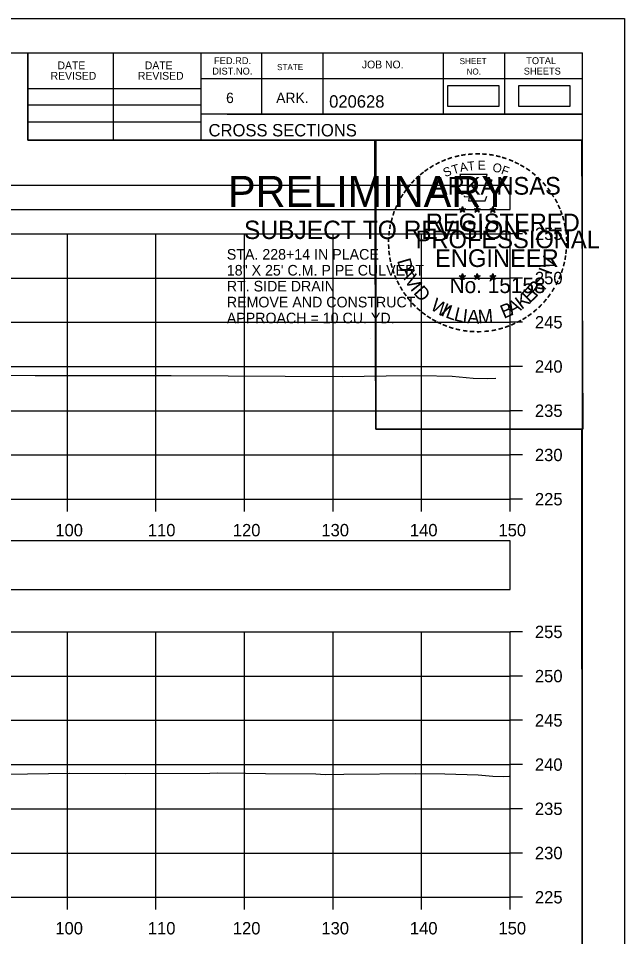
# Model space of a CAD drawing. Extents: x 1369627 to 1374022, y 380035 to 398173.
# Drawn here: x 1372193 to 1372261.5, y 386548.4 to 386652.3 of the extents above; entities that cross this region are included whole.
import ezdxf

# ---------------------------------------------------------------- set-up
doc = ezdxf.new("R2010")
doc.units = 0
for name, color, linetype in [('Default', 7, 'Continuous'), ('R_Axis', 7, 'Continuous'), ('R_Axis Annot', 7, 'Continuous'), ('R_Border', 7, 'Continuous'), ('R_Border PE', 7, 'Continuous'), ('R_Border Prem', 7, 'Continuous'), ('R_Exist Surface', 7, 'Continuous'), ('R_Grid', 7, 'Continuous'), ('R_No Plot', 7, 'Continuous'), ('R_Water', 7, 'Continuous')]:
    doc.layers.add(name, color=color, linetype=linetype)

msp = doc.modelspace()

# ---------------------------------------------------------------- linework, layer by layer
at = {"layer": 'Default'}
for points in [[(1372241.46, 386642.32), (1372247.3, 386642.32), (1372247.3, 386644.63), (1372241.46, 386644.63)], [(1372249.48, 386642.32), (1372255.32, 386642.32), (1372255.32, 386644.63), (1372249.48, 386644.63)], [(1371948.53, 386630.65), (1372248.53, 386630.65), (1372248.53, 386633.36), (1371948.53, 386633.36)], [(1371948.53, 386587.69), (1372248.53, 386587.69), (1372248.53, 386593.21), (1371948.53, 386593.21)]]:
    msp.add_lwpolyline(points, close=True, dxfattribs=at)
at = {"layer": 'R_Axis'}
for p, q in [((1372248.53, 386597.9), (1372248.53, 386627.9)), ((1372249.93, 386627.9), (1372248.53, 386627.9)), ((1372249.93, 386622.9), (1372248.53, 386622.9)), ((1372249.93, 386617.9), (1372248.53, 386617.9)), ((1372249.93, 386612.9), (1372248.53, 386612.9)), ((1372249.93, 386607.9), (1372248.53, 386607.9)), ((1372249.93, 386602.9), (1372248.53, 386602.9)), ((1371948.53, 386597.9), (1372248.53, 386597.9)), ((1372198.53, 386596.5), (1372198.53, 386597.9)), ((1372208.53, 386596.5), (1372208.53, 386597.9)), ((1372218.53, 386596.5), (1372218.53, 386597.9)), ((1372228.53, 386596.5), (1372228.53, 386597.9)), ((1372238.53, 386596.5), (1372238.53, 386597.9)), ((1372248.53, 386596.5), (1372248.53, 386597.9)), ((1372249.93, 386597.9), (1372248.53, 386597.9)), ((1372248.53, 386552.9), (1372248.53, 386582.9)), ((1372249.93, 386582.9), (1372248.53, 386582.9)), ((1372249.93, 386577.9), (1372248.53, 386577.9)), ((1372249.93, 386572.9), (1372248.53, 386572.9)), ((1372249.93, 386567.9), (1372248.53, 386567.9)), ((1372249.93, 386562.9), (1372248.53, 386562.9)), ((1372249.93, 386557.9), (1372248.53, 386557.9)), ((1371948.53, 386552.9), (1372248.53, 386552.9)), ((1372198.53, 386551.5), (1372198.53, 386552.9)), ((1372208.53, 386551.5), (1372208.53, 386552.9)), ((1372218.53, 386551.5), (1372218.53, 386552.9)), ((1372228.53, 386551.5), (1372228.53, 386552.9)), ((1372238.53, 386551.5), (1372238.53, 386552.9)), ((1372248.53, 386551.5), (1372248.53, 386552.9)), ((1372249.93, 386552.9), (1372248.53, 386552.9))]:
    msp.add_line(p, q, dxfattribs=at)
at = {"layer": 'R_Border'}
for p, q in [((1371940.53, 386648.36), (1372256.71, 386648.36)), ((1372194.07, 386638.48), (1372194.07, 386648.36)), ((1372203.75, 386638.48), (1372203.75, 386648.36)), ((1372213.61, 386648.36), (1372213.61, 386638.48)), ((1372220.45, 386648.36), (1372220.45, 386641.42)), ((1372227.39, 386648.36), (1372227.39, 386641.42)), ((1372240.97, 386648.36), (1372240.97, 386641.42)), ((1372247.91, 386648.36), (1372247.91, 386641.42)), ((1372256.71, 386442.9), (1372256.71, 386648.36)), ((1372256.71, 386645.42), (1372213.61, 386645.42)), ((1372256.71, 386645.44), (1372256.71, 386645.44)), ((1372194.07, 386644.34), (1372213.61, 386644.34)), ((1372194.07, 386642.48), (1372213.61, 386642.48)), ((1372256.71, 386641.42), (1372213.61, 386641.42)), ((1372216.57, 386641.42), (1372256.71, 386641.42)), ((1372194.07, 386640.54), (1372213.61, 386640.54)), ((1372256.71, 386638.48), (1372194.07, 386638.48))]:
    msp.add_line(p, q, dxfattribs=at)
at = {"layer": 'R_Border PE'}
for p, q in [((1372242.79, 386630.73), (1372243.14, 386630.62)), ((1372242.79, 386630.73), (1372243.05, 386630.69)), ((1372242.79, 386630.73), (1372243.03, 386630.61)), ((1372242.93, 386630.33), (1372243.14, 386630.62)), ((1372242.93, 386630.33), (1372243.05, 386630.57)), ((1372242.93, 386630.33), (1372243.14, 386630.54)), ((1372243.14, 386630.99), (1372243.1, 386630.74)), ((1372243.14, 386630.62), (1372243.14, 386630.99)), ((1372243.14, 386630.99), (1372243.19, 386630.74)), ((1372243.49, 386630.73), (1372243.14, 386630.62)), ((1372243.36, 386630.33), (1372243.14, 386630.62)), ((1372243.36, 386630.33), (1372243.14, 386630.54)), ((1372243.49, 386630.73), (1372243.2, 386630.69)), ((1372243.36, 386630.33), (1372243.22, 386630.62)), ((1372243.49, 386630.73), (1372243.29, 386630.63)), ((1372244.46, 386630.73), (1372244.81, 386630.62)), ((1372244.46, 386630.73), (1372244.72, 386630.69)), ((1372244.46, 386630.73), (1372244.7, 386630.61)), ((1372244.6, 386630.33), (1372244.81, 386630.62)), ((1372244.6, 386630.33), (1372244.72, 386630.57)), ((1372244.6, 386630.33), (1372244.81, 386630.54)), ((1372244.81, 386630.99), (1372244.77, 386630.74)), ((1372244.81, 386630.62), (1372244.81, 386630.99)), ((1372244.81, 386630.99), (1372244.86, 386630.74)), ((1372245.16, 386630.73), (1372244.81, 386630.62)), ((1372245.03, 386630.33), (1372244.81, 386630.62)), ((1372245.03, 386630.33), (1372244.81, 386630.54)), ((1372245.16, 386630.73), (1372244.87, 386630.69)), ((1372245.03, 386630.33), (1372244.89, 386630.62)), ((1372245.16, 386630.73), (1372244.96, 386630.63)), ((1372246.23, 386630.72), (1372246.58, 386630.61)), ((1372246.23, 386630.72), (1372246.48, 386630.68)), ((1372246.23, 386630.72), (1372246.47, 386630.6)), ((1372246.36, 386630.31), (1372246.58, 386630.61)), ((1372246.36, 386630.31), (1372246.49, 386630.56)), ((1372246.36, 386630.31), (1372246.58, 386630.53)), ((1372246.58, 386630.98), (1372246.54, 386630.72)), ((1372246.58, 386630.61), (1372246.58, 386630.98)), ((1372246.58, 386630.98), (1372246.63, 386630.73)), ((1372246.92, 386630.72), (1372246.58, 386630.61)), ((1372246.79, 386630.31), (1372246.58, 386630.61)), ((1372246.79, 386630.31), (1372246.58, 386630.53)), ((1372246.92, 386630.72), (1372246.64, 386630.67)), ((1372246.79, 386630.31), (1372246.65, 386630.61)), ((1372246.92, 386630.72), (1372246.72, 386630.62)), ((1372243.14, 386623.42), (1372243.1, 386623.16)), ((1372243.14, 386623.05), (1372243.14, 386623.42)), ((1372243.14, 386623.42), (1372243.19, 386623.17)), ((1372244.81, 386623.42), (1372244.77, 386623.16)), ((1372244.81, 386623.05), (1372244.81, 386623.42)), ((1372244.81, 386623.42), (1372244.86, 386623.17)), ((1372246.58, 386623.41), (1372246.53, 386623.15)), ((1372246.58, 386623.04), (1372246.58, 386623.41)), ((1372246.58, 386623.41), (1372246.62, 386623.16)), ((1372242.79, 386623.16), (1372243.14, 386623.05)), ((1372242.79, 386623.16), (1372243.04, 386623.12)), ((1372242.79, 386623.16), (1372243.03, 386623.04)), ((1372242.92, 386622.75), (1372243.14, 386623.05)), ((1372242.92, 386622.75), (1372243.05, 386623)), ((1372242.92, 386622.75), (1372243.14, 386622.97)), ((1372243.49, 386623.16), (1372243.14, 386623.05)), ((1372243.35, 386622.75), (1372243.14, 386623.05)), ((1372243.35, 386622.75), (1372243.14, 386622.97)), ((1372243.49, 386623.16), (1372243.2, 386623.11)), ((1372243.35, 386622.75), (1372243.22, 386623.04)), ((1372243.49, 386623.16), (1372243.28, 386623.06)), ((1372244.46, 386623.16), (1372244.81, 386623.05)), ((1372244.46, 386623.16), (1372244.71, 386623.12)), ((1372244.46, 386623.16), (1372244.7, 386623.04)), ((1372244.59, 386622.75), (1372244.81, 386623.05)), ((1372244.59, 386622.75), (1372244.72, 386623)), ((1372244.59, 386622.75), (1372244.81, 386622.97)), ((1372245.16, 386623.16), (1372244.81, 386623.05)), ((1372245.02, 386622.75), (1372244.81, 386623.05)), ((1372245.02, 386622.75), (1372244.81, 386622.97)), ((1372245.16, 386623.16), (1372244.87, 386623.11)), ((1372245.02, 386622.75), (1372244.88, 386623.04)), ((1372245.16, 386623.16), (1372244.95, 386623.06)), ((1372246.23, 386623.15), (1372246.58, 386623.04)), ((1372246.23, 386623.15), (1372246.48, 386623.11)), ((1372246.23, 386623.15), (1372246.46, 386623.03)), ((1372246.36, 386622.74), (1372246.58, 386623.04)), ((1372246.36, 386622.74), (1372246.49, 386622.99)), ((1372246.36, 386622.74), (1372246.57, 386622.96)), ((1372246.79, 386622.74), (1372246.57, 386622.96)), ((1372246.92, 386623.15), (1372246.58, 386623.04)), ((1372246.79, 386622.74), (1372246.58, 386623.04)), ((1372246.92, 386623.15), (1372246.64, 386623.1)), ((1372246.79, 386622.74), (1372246.65, 386623.03)), ((1372246.92, 386623.15), (1372246.72, 386623.05))]:
    msp.add_line(p, q, dxfattribs=at)
for points in [[(1372242.84, 386634.61), (1372243.1, 386633.79)], [(1372246.35, 386633.69), (1372246.49, 386633.97), (1372245.8, 386633.95), (1372245.95, 386634.61), (1372242.84, 386634.61)], [(1372243.33, 386632.19), (1372243.33, 386632.1), (1372243.89, 386632.08), (1372243.84, 386631.61), (1372245.71, 386631.61), (1372245.91, 386632.15)], [(1372243.14, 386630.99), (1372243.36, 386630.33), (1372242.79, 386630.73), (1372243.49, 386630.73), (1372242.93, 386630.33), (1372243.14, 386630.99)], [(1372244.81, 386630.99), (1372245.03, 386630.33), (1372244.46, 386630.73), (1372245.16, 386630.73), (1372244.6, 386630.33), (1372244.81, 386630.99)], [(1372246.58, 386630.98), (1372246.79, 386630.31), (1372246.23, 386630.72), (1372246.92, 386630.72), (1372246.36, 386630.31), (1372246.58, 386630.98)], [(1372243.14, 386623.42), (1372243.35, 386622.75), (1372242.79, 386623.16), (1372243.49, 386623.16), (1372242.92, 386622.75), (1372243.14, 386623.42)], [(1372244.81, 386623.42), (1372245.02, 386622.75), (1372244.46, 386623.16), (1372245.16, 386623.16), (1372244.59, 386622.75), (1372244.81, 386623.42)], [(1372246.58, 386623.41), (1372246.79, 386622.74), (1372246.23, 386623.15), (1372246.92, 386623.15), (1372246.36, 386622.74), (1372246.58, 386623.41)]]:
    msp.add_lwpolyline(points, dxfattribs=at)
for centre, radius in [((1372243.14, 386630.62), 0.172), ((1372243.14, 386630.62), 0.145), ((1372243.14, 386630.62), 0.116), ((1372243.14, 386630.62), 0.0991), ((1372243.14, 386630.62), 0.0747), ((1372243.14, 386630.62), 0.0495), ((1372243.14, 386630.62), 0.0296), ((1372244.81, 386630.62), 0.172), ((1372244.81, 386630.62), 0.145), ((1372244.81, 386630.62), 0.116), ((1372244.81, 386630.62), 0.0991), ((1372244.81, 386630.62), 0.0747), ((1372244.81, 386630.62), 0.0495), ((1372244.81, 386630.62), 0.0296), ((1372246.58, 386630.61), 0.172), ((1372246.58, 386630.61), 0.145), ((1372246.58, 386630.61), 0.116), ((1372246.58, 386630.61), 0.0991), ((1372246.58, 386630.61), 0.0747), ((1372246.58, 386630.61), 0.0495), ((1372246.58, 386630.61), 0.0296), ((1372243.14, 386623.05), 0.172), ((1372244.81, 386623.05), 0.172), ((1372246.57, 386623.04), 0.172), ((1372243.14, 386623.05), 0.145), ((1372243.14, 386623.05), 0.116), ((1372243.14, 386623.05), 0.0991), ((1372243.14, 386623.05), 0.0747), ((1372243.14, 386623.05), 0.0495), ((1372243.14, 386623.05), 0.0296), ((1372244.81, 386623.05), 0.145), ((1372244.81, 386623.05), 0.116), ((1372244.81, 386623.05), 0.0991), ((1372244.81, 386623.05), 0.0747), ((1372244.81, 386623.05), 0.0495), ((1372244.81, 386623.05), 0.0296), ((1372246.57, 386623.04), 0.145), ((1372246.57, 386623.04), 0.116), ((1372246.57, 386623.04), 0.0991), ((1372246.57, 386623.04), 0.0747), ((1372246.57, 386623.04), 0.0495), ((1372246.57, 386623.04), 0.0296)]:
    msp.add_circle(centre, radius, dxfattribs=at)
at = {"layer": 'R_Exist Surface'}
for points in [[(1372145.37, 386612.01), (1372163.1, 386611.93), (1372163.28, 386611.91), (1372164.12, 386611.92), (1372168.35, 386611.92), (1372194.9, 386611.9), (1372206.47, 386611.88), (1372207.81, 386611.89), (1372210.25, 386611.87), (1372229.56, 386611.78), (1372234.53, 386611.84), (1372238.48, 386611.89), (1372241.99, 386611.8), (1372244.34, 386611.59), (1372246.01, 386611.53), (1372246.9, 386611.59)], [(1372150.6, 386566.91), (1372159.29, 386566.78), (1372161.31, 386566.8), (1372168.67, 386566.75), (1372169.66, 386566.83), (1372185.78, 386566.84), (1372191.62, 386566.81), (1372198.79, 386566.91), (1372205.11, 386566.9), (1372214.61, 386566.94), (1372215.51, 386566.95), (1372218.63, 386566.93), (1372220.91, 386566.89), (1372226.59, 386566.85), (1372227.65, 386566.78), (1372229.74, 386566.81), (1372237.86, 386566.89), (1372241.15, 386566.85), (1372244.92, 386566.75), (1372246.59, 386566.6), (1372247.78, 386566.56), (1372248.42, 386566.6)]]:
    msp.add_lwpolyline(points, dxfattribs=at)
at = {"layer": 'R_Grid'}
for p, q in [((1371948.53, 386627.9), (1372248.53, 386627.9)), ((1372198.53, 386597.9), (1372198.53, 386627.9)), ((1372208.53, 386597.9), (1372208.53, 386627.9)), ((1372218.53, 386597.9), (1372218.53, 386627.9)), ((1372228.53, 386597.9), (1372228.53, 386627.9)), ((1372238.53, 386597.9), (1372238.53, 386627.9)), ((1372248.53, 386597.9), (1372248.53, 386627.9)), ((1371948.53, 386622.9), (1372248.53, 386622.9)), ((1371948.53, 386617.9), (1372248.53, 386617.9)), ((1371948.53, 386612.9), (1372248.53, 386612.9)), ((1371948.53, 386607.9), (1372248.53, 386607.9)), ((1371948.53, 386602.9), (1372248.53, 386602.9)), ((1371948.53, 386597.9), (1372248.53, 386597.9)), ((1371948.53, 386582.9), (1372248.53, 386582.9)), ((1372198.53, 386552.9), (1372198.53, 386582.9)), ((1372208.53, 386552.9), (1372208.53, 386582.9)), ((1372218.53, 386552.9), (1372218.53, 386582.9)), ((1372228.53, 386552.9), (1372228.53, 386582.9)), ((1372238.53, 386552.9), (1372238.53, 386582.9)), ((1372248.53, 386552.9), (1372248.53, 386582.9)), ((1371948.53, 386577.9), (1372248.53, 386577.9)), ((1371948.53, 386572.9), (1372248.53, 386572.9)), ((1371948.53, 386567.9), (1372248.53, 386567.9)), ((1371948.53, 386562.9), (1372248.53, 386562.9)), ((1371948.53, 386557.9), (1372248.53, 386557.9)), ((1371948.53, 386552.9), (1372248.53, 386552.9))]:
    msp.add_line(p, q, dxfattribs=at)
at = {"layer": 'R_No Plot'}
for p, q in [((1371928.13, 386652.25), (1372261.46, 386652.25)), ((1372232.74, 386616.02), (1372232.74, 386616.02))]:
    msp.add_line(p, q, dxfattribs=at)
for points in [[(1371928.12, 386652.25), (1372261.46, 386652.25), (1372261.46, 386438.92), (1371928.12, 386438.92)], [(1372174.45, 386648.36), (1372194.07, 386648.36), (1372194.07, 386638.48), (1372210.18, 386638.48), (1372233.38, 386638.48), (1372233.38, 386605.81), (1372256.59, 386605.81), (1372256.71, 386442.9), (1371940.53, 386442.9), (1371940.53, 386648.36)], [(1372233.24, 386638.48), (1372256.59, 386638.48), (1372256.73, 386605.81), (1372233.38, 386605.81)]]:
    msp.add_lwpolyline(points, close=True, dxfattribs=at)

# ---------------------------------------------------------------- texts
at = {"layer": 'R_Axis Annot'}
for s, p in [('255', (1372251.33, 386627.2)), ('250', (1372251.33, 386622.2)), ('245', (1372251.33, 386617.2)), ('240', (1372251.33, 386612.2)), ('235', (1372251.33, 386607.2)), ('230', (1372251.33, 386602.2)), ('225', (1372251.33, 386597.2)), ('100', (1372197.16, 386593.7)), ('110', (1372207.61, 386593.7)), ('120', (1372217.21, 386593.7)), ('130', (1372227.21, 386593.7)), ('140', (1372237.21, 386593.7)), ('150', (1372247.21, 386593.7)), ('255', (1372251.33, 386582.2)), ('250', (1372251.33, 386577.2)), ('245', (1372251.33, 386572.2)), ('240', (1372251.33, 386567.2)), ('235', (1372251.33, 386562.2)), ('230', (1372251.33, 386557.2)), ('225', (1372251.33, 386552.2)), ('100', (1372197.16, 386548.7)), ('110', (1372207.61, 386548.7)), ('120', (1372217.21, 386548.7)), ('130', (1372227.21, 386548.7)), ('140', (1372237.21, 386548.7)), ('150', (1372247.21, 386548.7))]:
    msp.add_text(s, height=1.4, dxfattribs=at).set_placement(p)
at = {"layer": 'R_Border'}
for s, height, p in [('DATE', 0.879, (1372197.41, 386646.5)), ('DATE', 0.879, (1372207.27, 386646.5)), ('FED.RD.', 0.782, (1372215.09, 386647.08)), ('STATE', 0.684, (1372222.21, 386646.4)), ('JOB NO.', 0.879, (1372231.79, 386646.6)), ('SHEET', 0.684, (1372242.83, 386647.08)), ('TOTAL', 0.782, (1372250.35, 386647.08)), ('REVISED', 0.879, (1372196.63, 386645.32)), ('REVISED', 0.879, (1372206.49, 386645.32)), ('DIST.NO.', 0.782, (1372214.89, 386645.9)), ('NO.', 0.684, (1372243.61, 386645.9)), ('SHEETS', 0.782, (1372250.07, 386645.9)), ('6', 1.17, (1372216.45, 386642.68)), ('ARK.', 1.172, (1372222.11, 386642.68)), ('020628', 1.4, (1372228.09, 386642.16)), ('CROSS SECTIONS', 1.4, (1372214.47, 386638.91))]:
    msp.add_text(s, height=height, rotation=360, dxfattribs=at).set_placement(p)
at = {"layer": 'R_Border PE'}
for s, height, rotation, p in [('-', 1.6, 13.6301, (1372242.33, 386635.98)), ('-', 1.6, 10.2193, (1372243.01, 386636.14)), ('-', 1.6, 5.8968, (1372243.74, 386636.25)), ('-', 1.6, 0.1862, (1372244.51, 386636.32)), ('-', 1.6, 357.743, (1372245.24, 386636.31)), ('-', 1.6, 352.1617, (1372245.98, 386636.26)), ('-', 1.6, 347.2049, (1372246.7, 386636.14)), ('-', 1.6, 34.0636, (1372239.72, 386634.78)), ('-', 1.6, 28.7918, (1372240.32, 386635.15)), ('-', 1.6, 24.3072, (1372240.95, 386635.47)), ('-', 1.6, 19.1761, (1372241.58, 386635.74)), ('T', 1, 16.4036, (1372242.1, 386634.62)), ('A', 1, 11.2132, (1372242.93, 386634.87)), ('T', 1, 6.0228, (1372243.78, 386635.04)), ('E', 1, 0.8323, (1372244.88, 386635.15)), ('O', 1, 350.4515, (1372246.49, 386634.94)), ('-', 1.6, 342.3362, (1372247.33, 386635.99)), ('-', 1.6, 337.8551, (1372248.07, 386635.76)), ('-', 1.6, 334.1211, (1372248.7, 386635.49)), ('-', 1.6, 329.6409, (1372249.28, 386635.21)), ('-', 1.6, 38.9507, (1372238.67, 386634.01)), ('-', 1.6, 36.2317, (1372239.14, 386634.39)), ('S', 1, 21.594, (1372241.19, 386634.29)), ('F', 1, 340.0707, (1372247.44, 386634.71)), ('-', 1.6, 325.8627, (1372249.92, 386634.85)), ('-', 1.6, 320.5297, (1372250.53, 386634.42)), ('-', 1.6, 48.423, (1372237.78, 386633.12)), ('-', 1.6, 42.9622, (1372238.23, 386633.59)), ('ARKANSAS', 2, 360, (1372239.69, 386632.32)), ('-', 1.6, 315.5786, (1372251.13, 386633.93)), ('-', 1.6, 309.8797, (1372251.7, 386633.38)), ('-', 1.6, 54.2325, (1372236.97, 386632.06)), ('-', 1.6, 50.6142, (1372237.38, 386632.63)), ('-', 1.6, 306.6522, (1372252.22, 386632.78)), ('-', 1.6, 62.8713, (1372236.33, 386630.92)), ('-', 1.6, 58.0706, (1372236.64, 386631.54)), ('-', 1.4, 303.6753, (1372252.71, 386632.21)), ('-', 1.6, 299.6684, (1372253.03, 386631.61)), ('-', 1.6, 72.3945, (1372235.85, 386629.68)), ('-', 1.6, 67.7743, (1372236.07, 386630.31)), ('-', 1.6, 294.6628, (1372253.35, 386631)), ('-', 1.6, 290.5728, (1372253.61, 386630.42)), ('-', 1.6, 75.461, (1372235.66, 386628.97)), ('REGISTERED', 2, 360, (1372239.01, 386628.18)), ('-', 1.6, 285.1233, (1372253.84, 386629.84)), ('-', 1.6, 81.2013, (1372235.52, 386628.25)), ('-', 1.6, 280.5493, (1372254.04, 386629.1)), ('-', 1.6, 89.0622, (1372235.42, 386626.86)), ('-', 1.6, 85.1863, (1372235.45, 386627.56)), ('PROFESSIONAL', 2, 360, (1372237.86, 386626.27)), ('-', 1.6, 276.5962, (1372254.21, 386628.33)), ('-', 1.6, 274.3301, (1372254.27, 386627.61)), ('-', 1.6, 94.1959, (1372235.46, 386626.14)), ('-', 1.6, 269.9407, (1372254.3, 386626.97)), ('-', 1.6, 98.9479, (1372235.53, 386625.47)), ('ENGINEER', 2, 360, (1372240.05, 386624.15)), ('V', 1.54, 72.6573, (1372253.35, 386623.71)), ('-', 1.6, 260.9953, (1372254.21, 386625.65)), ('-', 1.6, 263.5172, (1372254.28, 386626.31)), ('-', 1.6, 101.7149, (1372235.66, 386624.74)), ('-', 1.6, 105.4578, (1372235.83, 386624.14)), ('D', 1.54, 286.2848, (1372235.75, 386624.87)), ('-', 1.6, 255.7626, (1372254.1, 386624.98)), ('-', 1.6, 109.0874, (1372236.04, 386623.51)), ('-', 1.6, 114.0643, (1372236.3, 386622.91)), ('A', 1.54, 292.7835, (1372236.05, 386623.87)), ('V', 1.54, 300.7936, (1372236.56, 386622.69)), ('I', 1.54, 69.0301, (1372253.12, 386623.17)), ('-', 1.6, 247.8887, (1372253.7, 386623.58)), ('-', 1.6, 252.8681, (1372253.92, 386624.26)), ('-', 1.6, 115.7289, (1372236.6, 386622.3)), ('I', 1.54, 308.3502, (1372237.19, 386621.66)), ('No. 15158', 1.757, 360, (1372241.69, 386621.2)), ('R', 1.54, 50.3651, (1372251.47, 386620.69)), ('-', 1.6, 244.6197, (1372253.43, 386622.95)), ('-', 1.6, 120.4471, (1372236.96, 386621.71)), ('-', 1.6, 125.8934, (1372237.36, 386621.15)), ('D', 1.54, 311.9774, (1372237.54, 386621.19)), ('K', 1.54, 36.9143, (1372249.83, 386619.29)), ('E', 1.54, 44.0175, (1372250.74, 386619.98)), (',', 1.54, 57.4684, (1372252.2, 386621.57)), ('-', 1.6, 233.8452, (1372252.64, 386621.55)), ('-', 1.6, 239.0712, (1372253.04, 386622.2)), ('-', 1.6, 130.7181, (1372237.82, 386620.6)), ('-', 1.6, 134.2238, (1372238.34, 386620.05)), ('W', 1.54, 328.0731, (1372239.42, 386619.42)), ('B', 1.54, 22.8589, (1372247.82, 386618.28)), ('A', 1.54, 28.9042, (1372248.71, 386618.65)), ('-', 1.6, 231.2538, (1372252.21, 386620.98)), ('-', 1.6, 138.9338, (1372238.86, 386619.59)), ('-', 1.6, 144.6463, (1372239.42, 386619.18)), ('I', 1.54, 336.6877, (1372240.61, 386618.71)), ('L', 1.54, 340.3149, (1372241.14, 386618.47)), ('L', 1.54, 346.6625, (1372242.1, 386618.13)), ('I', 1.54, 353.0101, (1372243.09, 386617.89)), ('A', 1.54, 356.6373, (1372243.66, 386617.8)), ('M', 1.54, 4.6473, (1372244.95, 386617.75)), ('-', 1.6, 221.0851, (1372251.21, 386619.91)), ('-', 1.6, 225.7653, (1372251.73, 386620.42)), ('-', 1.6, 148.0898, (1372239.98, 386618.81)), ('-', 1.6, 151.5704, (1372240.56, 386618.49)), ('-', 1.6, 154.6002, (1372241.08, 386618.24)), ('-', 1.6, 207.3568, (1372249.57, 386618.71)), ('-', 1.6, 212.2491, (1372250.12, 386619.05)), ('-', 1.6, 215.7363, (1372250.66, 386619.44)), ('-', 1.6, 158.5612, (1372241.71, 386617.99)), ('-', 1.6, 162.7983, (1372242.39, 386617.77)), ('-', 1.6, 167.5555, (1372243.11, 386617.61)), ('-', 1.6, 173.1155, (1372243.88, 386617.5)), ('AAMU', 0.00002, 360, (1372244.74, 386617.74)), ('-', 1.6, 185.8167, (1372246.18, 386617.54)), ('-', 1.6, 191.2858, (1372246.92, 386617.67)), ('-', 1.6, 195.4743, (1372247.65, 386617.87)), ('-', 1.6, 199.4643, (1372248.31, 386618.11)), ('-', 1.6, 204.2516, (1372248.94, 386618.39)), ('-', 1.6, 176.5183, (1372244.63, 386617.45)), ('-', 1.6, 181.5918, (1372245.37, 386617.46))]:
    msp.add_text(s, height=height, rotation=rotation, dxfattribs=at).set_placement(p)
at = {"layer": 'R_Border Prem'}
for s, height, p in [('PRELIMINARY', 3.5, (1372216.66, 386630.94)), ('DWB', 0.01, (1372217.41, 386632.79)), ('SUBJECT TO REVISION', 2.0751, (1372218.47, 386627.31))]:
    msp.add_text(s, height=height, rotation=360, dxfattribs=at).set_placement(p)
at = {"layer": 'R_Water'}
for s, p in [('STA. 228+14 IN PLACE', (1372216.53, 386624.98)), ('18" X 25\' C.M. PIPE CULVERT', (1372216.53, 386623.18)), ('RT. SIDE DRAIN', (1372216.53, 386621.38)), ('REMOVE AND CONSTRUCT', (1372216.53, 386619.58)), ('APPROACH = 10 CU. YD.', (1372216.53, 386617.78))]:
    msp.add_text(s, height=1.2, dxfattribs=at).set_placement(p)

doc.saveas('drawing.dxf')
